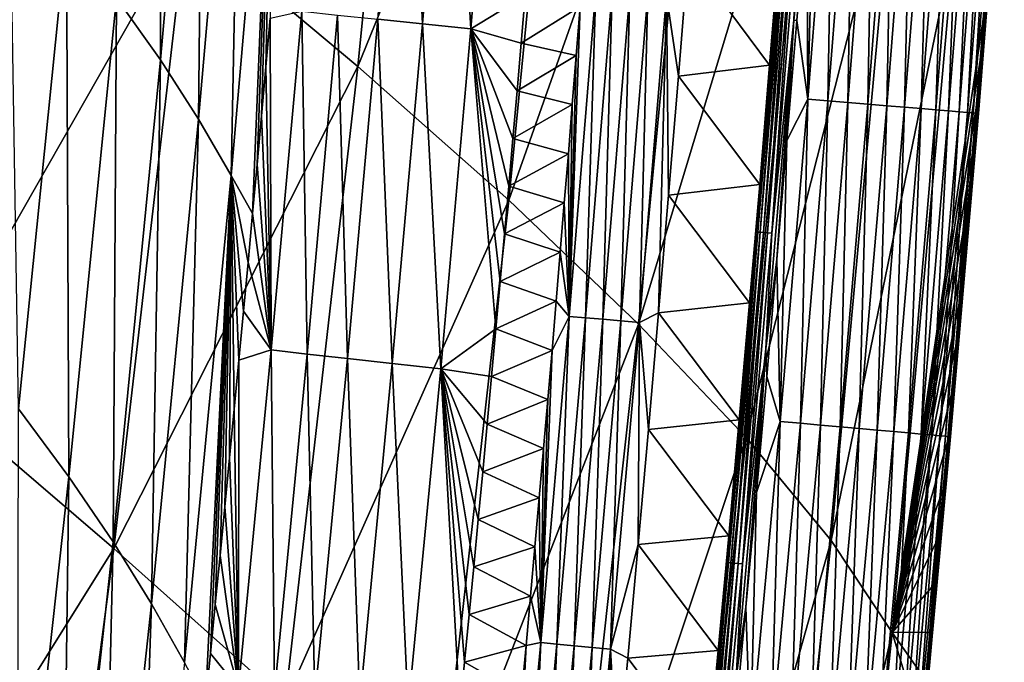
# Model space of a CAD drawing. Header units: millimetres. Extents: x -300 to 300, y -500 to 500.
# Tile 344 of 656: x 271 to 294, y -213 to -198. Entities that reach past the tile are written whole.
import ezdxf

# ---------------------------------------------------------------- set-up
doc = ezdxf.new("R2010")
doc.units = ezdxf.units.MM
doc.header["$LTSCALE"] = 81.481481
for name, color, linetype in [('19', 7, 'CONTINUOUS'), ('21', 7, 'CONTINUOUS'), ('23', 7, 'CONTINUOUS'), ('26', 7, 'CONTINUOUS'), ('27', 7, 'CONTINUOUS'), ('29', 7, 'CONTINUOUS'), ('30', 7, 'CONTINUOUS'), ('32', 7, 'CONTINUOUS')]:
    doc.layers.add(name, color=color, linetype=linetype)

msp = doc.modelspace()

# ---------------------------------------------------------------- linework, layer by layer
at = {"layer": '19', "color": 7, "linetype": 'CONTINUOUS'}
for points in [[(278.708, -198.857, 31.175), (280.247, -183.397, 31.075), (274.665, -195.469, 34.831), (278.708, -198.857, 31.175)], [(278.708, -198.857, 31.175), (283.803, -186.339, 27.226), (280.247, -183.397, 31.075), (278.708, -198.857, 31.175)], [(282.268, -202.012, 27.316), (283.803, -186.339, 27.226), (278.708, -198.857, 31.175), (282.268, -202.012, 27.316)], [(282.268, -202.012, 27.316), (286.852, -189.064, 23.171), (283.803, -186.339, 27.226), (282.268, -202.012, 27.316)], [(285.326, -204.93, 23.249), (286.852, -189.064, 23.171), (282.268, -202.012, 27.316), (285.326, -204.93, 23.249)], [(285.326, -204.93, 23.249), (289.375, -191.567, 18.904), (286.852, -189.064, 23.171), (285.326, -204.93, 23.249)], [(287.864, -207.604, 18.968), (289.375, -191.567, 18.904), (285.326, -204.93, 23.249), (287.864, -207.604, 18.968)], [(287.864, -207.604, 18.968), (291.354, -193.842, 14.42), (289.375, -191.567, 18.904), (287.864, -207.604, 18.968)], [(268.458, -206.356, 38.413), (274.665, -195.469, 34.831), (270.156, -191.856, 38.29), (268.458, -206.356, 38.413)], [(289.863, -210.028, 14.469), (291.354, -193.842, 14.42), (287.864, -207.604, 18.968), (289.863, -210.028, 14.469)], [(289.863, -210.028, 14.469), (292.77, -195.885, 9.714), (291.354, -193.842, 14.42), (289.863, -210.028, 14.469)], [(272.959, -210.211, 34.947), (274.665, -195.469, 34.831), (268.458, -206.356, 38.413), (272.959, -210.211, 34.947)], [(272.959, -210.211, 34.947), (278.708, -198.857, 31.175), (274.665, -195.469, 34.831), (272.959, -210.211, 34.947)], [(291.305, -212.197, 9.745), (292.77, -195.885, 9.714), (289.863, -210.028, 14.469), (291.305, -212.197, 9.745)], [(292.77, -195.885, 9.714), (291.305, -212.197, 9.745), (293.473, -197.585, 5.787), (292.77, -195.885, 9.714)], [(293.473, -197.585, 5.787), (291.305, -212.197, 9.745), (293.381, -198.709, 5.791), (293.473, -197.585, 5.787)], [(277, -213.819, 31.282), (278.708, -198.857, 31.175), (272.959, -210.211, 34.947), (277, -213.819, 31.282)], [(277, -213.819, 31.282), (282.268, -202.012, 27.316), (278.708, -198.857, 31.175), (277, -213.819, 31.282)], [(293.381, -198.709, 5.791), (291.305, -212.197, 9.745), (293.287, -199.832, 5.795), (293.381, -198.709, 5.791)], [(293.287, -199.832, 5.795), (291.305, -212.197, 9.745), (293.193, -200.956, 5.799), (293.287, -199.832, 5.795)], [(293.193, -200.956, 5.799), (291.305, -212.197, 9.745), (293.097, -202.079, 5.804), (293.193, -200.956, 5.799)], [(280.564, -217.175, 27.413), (282.268, -202.012, 27.316), (277, -213.819, 31.282), (280.564, -217.175, 27.413)], [(280.564, -217.175, 27.413), (285.326, -204.93, 23.249), (282.268, -202.012, 27.316), (280.564, -217.175, 27.413)], [(293.097, -202.079, 5.804), (291.305, -212.197, 9.745), (293.001, -203.203, 5.808), (293.097, -202.079, 5.804)], [(293.001, -203.203, 5.808), (291.305, -212.197, 9.745), (292.904, -204.326, 5.812), (293.001, -203.203, 5.808)], [(292.904, -204.326, 5.812), (291.305, -212.197, 9.745), (292.805, -205.449, 5.817), (292.904, -204.326, 5.812)], [(283.63, -220.273, 23.333), (285.326, -204.93, 23.249), (280.564, -217.175, 27.413), (283.63, -220.273, 23.333)], [(283.63, -220.273, 23.333), (287.864, -207.604, 18.968), (285.326, -204.93, 23.249), (283.63, -220.273, 23.333)], [(292.805, -205.449, 5.817), (291.305, -212.197, 9.745), (292.706, -206.572, 5.821), (292.805, -205.449, 5.817)], [(266.59, -220.392, 38.545), (272.959, -210.211, 34.947), (268.458, -206.356, 38.413), (266.59, -220.392, 38.545)], [(292.706, -206.572, 5.821), (291.305, -212.197, 9.745), (292.605, -207.695, 5.826), (292.706, -206.572, 5.821)], [(286.183, -223.105, 19.038), (287.864, -207.604, 18.968), (283.63, -220.273, 23.333), (286.183, -223.105, 19.038)], [(286.183, -223.105, 19.038), (289.863, -210.028, 14.469), (287.864, -207.604, 18.968), (286.183, -223.105, 19.038)], [(292.605, -207.695, 5.826), (291.305, -212.197, 9.745), (292.504, -208.817, 5.83), (292.605, -207.695, 5.826)], [(292.504, -208.817, 5.83), (291.305, -212.197, 9.745), (292.401, -209.94, 5.835), (292.504, -208.817, 5.83)], [(288.202, -225.666, 14.521), (289.863, -210.028, 14.469), (286.183, -223.105, 19.038), (288.202, -225.666, 14.521)], [(288.202, -225.666, 14.521), (291.305, -212.197, 9.745), (289.863, -210.028, 14.469), (288.202, -225.666, 14.521)], [(292.401, -209.94, 5.835), (291.305, -212.197, 9.745), (292.298, -211.062, 5.839), (292.401, -209.94, 5.835)], [(271.082, -224.475, 35.071), (272.959, -210.211, 34.947), (266.59, -220.392, 38.545), (271.082, -224.475, 35.071)], [(271.082, -224.475, 35.071), (277, -213.819, 31.282), (272.959, -210.211, 34.947), (271.082, -224.475, 35.071)], [(292.298, -211.062, 5.839), (291.305, -212.197, 9.745), (292.193, -212.184, 5.844), (292.298, -211.062, 5.839)], [(289.672, -227.949, 9.778), (291.305, -212.197, 9.745), (288.202, -225.666, 14.521), (289.672, -227.949, 9.778)], [(291.305, -212.197, 9.745), (289.672, -227.949, 9.778), (291.98, -214.428, 5.853), (291.305, -212.197, 9.745)], [(292.193, -212.184, 5.844), (291.305, -212.197, 9.745), (292.087, -213.306, 5.848), (292.193, -212.184, 5.844)], [(292.087, -213.306, 5.848), (291.305, -212.197, 9.745), (291.98, -214.428, 5.853), (292.087, -213.306, 5.848)]]:
    msp.add_3dface(points, dxfattribs=at)
at = {"layer": '21', "color": 7, "linetype": 'CONTINUOUS'}
for points in [[(273.02, -197.24, 15.545), (274.056, -185.664, 15.55), (274.057, -198.703, 13.992), (273.02, -197.24, 15.545)], [(274.057, -198.703, 13.992), (274.056, -185.664, 15.55), (275.088, -187.057, 14.01), (274.057, -198.703, 13.992)], [(274.057, -198.703, 13.992), (275.088, -187.057, 14.01), (274.957, -200.099, 12.441), (274.057, -198.703, 13.992)], [(274.957, -200.099, 12.441), (275.088, -187.057, 14.01), (275.983, -188.388, 12.473), (274.957, -200.099, 12.441)], [(274.957, -200.099, 12.441), (275.983, -188.388, 12.473), (275.727, -201.428, 10.891), (274.957, -200.099, 12.441)], [(275.727, -201.428, 10.891), (275.983, -188.388, 12.473), (276.748, -189.656, 10.938), (275.727, -201.428, 10.891)], [(275.727, -201.428, 10.891), (276.748, -189.656, 10.938), (276.229, -202.324, 9.728), (275.727, -201.428, 10.891)], [(276.229, -202.324, 9.728), (276.748, -189.656, 10.938), (276.333, -201.173, 9.732), (276.229, -202.324, 9.728)], [(276.333, -201.173, 9.732), (276.748, -189.656, 10.938), (276.437, -200.022, 9.737), (276.333, -201.173, 9.732)], [(276.437, -200.022, 9.737), (276.748, -189.656, 10.938), (276.54, -198.872, 9.741), (276.437, -200.022, 9.737)], [(276.54, -198.872, 9.741), (276.748, -189.656, 10.938), (276.641, -197.721, 9.745), (276.54, -198.872, 9.741)], [(270.712, -206.928, 17.112), (270.507, -194.112, 18.665), (271.839, -195.71, 17.103), (270.712, -206.928, 17.112)], [(270.712, -206.928, 17.112), (271.839, -195.71, 17.103), (271.898, -208.529, 15.541), (270.712, -206.928, 17.112)], [(271.898, -208.529, 15.541), (271.839, -195.71, 17.103), (273.02, -197.24, 15.545), (271.898, -208.529, 15.541)], [(271.898, -208.529, 15.541), (273.02, -197.24, 15.545), (272.94, -210.058, 13.973), (271.898, -208.529, 15.541)], [(272.94, -210.058, 13.973), (273.02, -197.24, 15.545), (274.057, -198.703, 13.992), (272.94, -210.058, 13.973)], [(272.94, -210.058, 13.973), (274.057, -198.703, 13.992), (273.844, -211.515, 12.408), (272.94, -210.058, 13.973)], [(273.844, -211.515, 12.408), (274.057, -198.703, 13.992), (274.957, -200.099, 12.441), (273.844, -211.515, 12.408)], [(273.844, -211.515, 12.408), (274.957, -200.099, 12.441), (274.62, -212.902, 10.842), (273.844, -211.515, 12.408)], [(274.62, -212.902, 10.842), (274.957, -200.099, 12.441), (275.727, -201.428, 10.891), (274.62, -212.902, 10.842)], [(274.62, -212.902, 10.842), (275.727, -201.428, 10.891), (275.118, -213.837, 9.682), (274.62, -212.902, 10.842)], [(275.118, -213.837, 9.682), (275.727, -201.428, 10.891), (275.234, -212.686, 9.687), (275.118, -213.837, 9.682)], [(275.234, -212.686, 9.687), (275.727, -201.428, 10.891), (275.35, -211.534, 9.692), (275.234, -212.686, 9.687)], [(275.35, -211.534, 9.692), (275.727, -201.428, 10.891), (275.464, -210.383, 9.696), (275.35, -211.534, 9.692)], [(275.464, -210.383, 9.696), (275.727, -201.428, 10.891), (275.576, -209.231, 9.701), (275.464, -210.383, 9.696)], [(275.576, -209.231, 9.701), (275.727, -201.428, 10.891), (275.688, -208.08, 9.706), (275.576, -209.231, 9.701)], [(275.688, -208.08, 9.706), (275.727, -201.428, 10.891), (275.798, -206.929, 9.71), (275.688, -208.08, 9.706)], [(275.798, -206.929, 9.71), (275.727, -201.428, 10.891), (275.908, -205.777, 9.715), (275.798, -206.929, 9.71)], [(275.908, -205.777, 9.715), (275.727, -201.428, 10.891), (276.016, -204.626, 9.719), (275.908, -205.777, 9.715)], [(276.016, -204.626, 9.719), (275.727, -201.428, 10.891), (276.123, -203.475, 9.724), (276.016, -204.626, 9.719)], [(276.123, -203.475, 9.724), (275.727, -201.428, 10.891), (276.229, -202.324, 9.728), (276.123, -203.475, 9.724)], [(270.688, -219.535, 15.536), (270.712, -206.928, 17.112), (271.898, -208.529, 15.541), (270.688, -219.535, 15.536)], [(270.688, -219.535, 15.536), (271.898, -208.529, 15.541), (271.734, -221.126, 13.954), (270.688, -219.535, 15.536)], [(271.734, -221.126, 13.954), (271.898, -208.529, 15.541), (272.94, -210.058, 13.973), (271.734, -221.126, 13.954)], [(271.734, -221.126, 13.954), (272.94, -210.058, 13.973), (272.644, -222.64, 12.373), (271.734, -221.126, 13.954)], [(272.644, -222.64, 12.373), (272.94, -210.058, 13.973), (273.844, -211.515, 12.408), (272.644, -222.64, 12.373)], [(272.644, -222.64, 12.373), (273.844, -211.515, 12.408), (273.425, -224.079, 10.792), (272.644, -222.64, 12.373)], [(273.425, -224.079, 10.792), (273.844, -211.515, 12.408), (274.62, -212.902, 10.842), (273.425, -224.079, 10.792)]]:
    msp.add_3dface(points, dxfattribs=at)
at = {"layer": '23', "color": 7, "linetype": 'CONTINUOUS'}
for points in [[(282.56, -198.314, 2.334), (282.656, -197.192, 2.332), (283.949, -197.444, 1.326), (282.56, -198.314, 2.334)], [(283.857, -198.601, 1.324), (282.56, -198.314, 2.334), (283.949, -197.444, 1.326), (283.857, -198.601, 1.324)], [(282.464, -199.436, 2.337), (282.56, -198.314, 2.334), (283.857, -198.601, 1.324), (282.464, -199.436, 2.337)], [(283.765, -199.759, 1.323), (282.464, -199.436, 2.337), (283.857, -198.601, 1.324), (283.765, -199.759, 1.323)], [(282.366, -200.558, 2.34), (282.464, -199.436, 2.337), (283.765, -199.759, 1.323), (282.366, -200.558, 2.34)], [(283.671, -200.916, 1.321), (282.366, -200.558, 2.34), (283.765, -199.759, 1.323), (283.671, -200.916, 1.321)], [(282.267, -201.68, 2.343), (282.366, -200.558, 2.34), (283.671, -200.916, 1.321), (282.267, -201.68, 2.343)], [(283.576, -202.074, 1.32), (282.267, -201.68, 2.343), (283.671, -200.916, 1.321), (283.576, -202.074, 1.32)], [(282.167, -202.801, 2.346), (282.267, -201.68, 2.343), (283.576, -202.074, 1.32), (282.167, -202.801, 2.346)], [(283.481, -203.232, 1.318), (282.167, -202.801, 2.346), (283.576, -202.074, 1.32), (283.481, -203.232, 1.318)], [(282.067, -203.923, 2.349), (282.167, -202.801, 2.346), (283.481, -203.232, 1.318), (282.067, -203.923, 2.349)], [(283.384, -204.389, 1.317), (282.067, -203.923, 2.349), (283.481, -203.232, 1.318), (283.384, -204.389, 1.317)], [(281.965, -205.044, 2.352), (282.067, -203.923, 2.349), (283.384, -204.389, 1.317), (281.965, -205.044, 2.352)], [(283.286, -205.547, 1.315), (281.965, -205.044, 2.352), (283.384, -204.389, 1.317), (283.286, -205.547, 1.315)], [(281.862, -206.165, 2.355), (281.965, -205.044, 2.352), (283.286, -205.547, 1.315), (281.862, -206.165, 2.355)], [(283.187, -206.705, 1.314), (281.862, -206.165, 2.355), (283.286, -205.547, 1.315), (283.187, -206.705, 1.314)], [(281.758, -207.286, 2.358), (281.862, -206.165, 2.355), (283.187, -206.705, 1.314), (281.758, -207.286, 2.358)], [(283.087, -207.863, 1.312), (281.758, -207.286, 2.358), (283.187, -206.705, 1.314), (283.087, -207.863, 1.312)], [(281.653, -208.407, 2.361), (281.758, -207.286, 2.358), (283.087, -207.863, 1.312), (281.653, -208.407, 2.361)], [(282.986, -209.021, 1.311), (281.653, -208.407, 2.361), (283.087, -207.863, 1.312), (282.986, -209.021, 1.311)], [(281.547, -209.528, 2.364), (281.653, -208.407, 2.361), (282.986, -209.021, 1.311), (281.547, -209.528, 2.364)], [(282.883, -210.179, 1.309), (281.547, -209.528, 2.364), (282.986, -209.021, 1.311), (282.883, -210.179, 1.309)], [(281.44, -210.648, 2.367), (281.547, -209.528, 2.364), (282.883, -210.179, 1.309), (281.44, -210.648, 2.367)], [(282.78, -211.338, 1.308), (281.44, -210.648, 2.367), (282.883, -210.179, 1.309), (282.78, -211.338, 1.308)], [(281.331, -211.769, 2.37), (281.44, -210.648, 2.367), (282.78, -211.338, 1.308), (281.331, -211.769, 2.37)], [(282.675, -212.496, 1.307), (281.331, -211.769, 2.37), (282.78, -211.338, 1.308), (282.675, -212.496, 1.307)], [(281.222, -212.889, 2.374), (281.331, -211.769, 2.37), (282.675, -212.496, 1.307), (281.222, -212.889, 2.374)], [(282.569, -213.654, 1.305), (281.222, -212.889, 2.374), (282.675, -212.496, 1.307), (282.569, -213.654, 1.305)], [(281.112, -214.009, 2.377), (281.222, -212.889, 2.374), (282.569, -213.654, 1.305), (281.112, -214.009, 2.377)]]:
    msp.add_3dface(points, dxfattribs=at)
at = {"layer": '26', "color": 7, "linetype": 'CONTINUOUS'}
for points in [[(279.843, -189.747, 5.68), (280.232, -197.857, 4.463), (279.179, -197.749, 5.677), (279.843, -189.747, 5.68)], [(280.894, -189.848, 4.458), (280.232, -197.857, 4.463), (279.843, -189.747, 5.68), (280.894, -189.848, 4.458)], [(280.894, -189.848, 4.458), (281.374, -197.973, 3.342), (280.232, -197.857, 4.463), (280.894, -189.848, 4.458)], [(282.035, -189.956, 3.329), (281.374, -197.973, 3.342), (280.894, -189.848, 4.458), (282.035, -189.956, 3.329)], [(282.035, -189.956, 3.329), (282.656, -197.192, 2.332), (281.374, -197.973, 3.342), (282.035, -189.956, 3.329)], [(282.656, -197.192, 2.332), (282.56, -198.314, 2.334), (281.374, -197.973, 3.342), (282.656, -197.192, 2.332)], [(276.54, -198.872, 9.741), (276.641, -197.721, 9.745), (276.666, -205.538, 8.313), (276.54, -198.872, 9.741)], [(276.641, -197.721, 9.745), (277.386, -197.559, 8.335), (276.666, -205.538, 8.313), (276.641, -197.721, 9.745)], [(277.386, -197.559, 8.335), (277.512, -205.635, 6.959), (276.666, -205.538, 8.313), (277.386, -197.559, 8.335)], [(278.228, -197.649, 6.972), (277.512, -205.635, 6.959), (277.386, -197.559, 8.335), (278.228, -197.649, 6.972)], [(278.228, -197.649, 6.972), (278.466, -205.742, 5.673), (277.512, -205.635, 6.959), (278.228, -197.649, 6.972)], [(279.179, -197.749, 5.677), (278.466, -205.742, 5.673), (278.228, -197.649, 6.972), (279.179, -197.749, 5.677)], [(279.179, -197.749, 5.677), (279.519, -205.858, 4.468), (278.466, -205.742, 5.673), (279.179, -197.749, 5.677)], [(280.232, -197.857, 4.463), (279.519, -205.858, 4.468), (279.179, -197.749, 5.677), (280.232, -197.857, 4.463)], [(280.232, -197.857, 4.463), (280.662, -205.982, 3.355), (279.519, -205.858, 4.468), (280.232, -197.857, 4.463)], [(281.374, -197.973, 3.342), (280.662, -205.982, 3.355), (280.232, -197.857, 4.463), (281.374, -197.973, 3.342)], [(281.374, -197.973, 3.342), (281.965, -205.044, 2.352), (280.662, -205.982, 3.355), (281.374, -197.973, 3.342)], [(282.56, -198.314, 2.334), (282.464, -199.436, 2.337), (281.374, -197.973, 3.342), (282.56, -198.314, 2.334)], [(282.464, -199.436, 2.337), (282.366, -200.558, 2.34), (281.374, -197.973, 3.342), (282.464, -199.436, 2.337)], [(282.366, -200.558, 2.34), (282.267, -201.68, 2.343), (281.374, -197.973, 3.342), (282.366, -200.558, 2.34)], [(282.267, -201.68, 2.343), (282.167, -202.801, 2.346), (281.374, -197.973, 3.342), (282.267, -201.68, 2.343)], [(282.167, -202.801, 2.346), (282.067, -203.923, 2.349), (281.374, -197.973, 3.342), (282.167, -202.801, 2.346)], [(282.067, -203.923, 2.349), (281.965, -205.044, 2.352), (281.374, -197.973, 3.342), (282.067, -203.923, 2.349)], [(276.437, -200.022, 9.737), (276.54, -198.872, 9.741), (276.666, -205.538, 8.313), (276.437, -200.022, 9.737)], [(276.333, -201.173, 9.732), (276.437, -200.022, 9.737), (276.666, -205.538, 8.313), (276.333, -201.173, 9.732)], [(276.229, -202.324, 9.728), (276.333, -201.173, 9.732), (276.666, -205.538, 8.313), (276.229, -202.324, 9.728)], [(276.123, -203.475, 9.724), (276.229, -202.324, 9.728), (276.666, -205.538, 8.313), (276.123, -203.475, 9.724)], [(276.016, -204.626, 9.719), (276.123, -203.475, 9.724), (276.666, -205.538, 8.313), (276.016, -204.626, 9.719)], [(275.908, -205.777, 9.715), (276.016, -204.626, 9.719), (276.666, -205.538, 8.313), (275.908, -205.777, 9.715)], [(281.965, -205.044, 2.352), (281.862, -206.165, 2.355), (280.662, -205.982, 3.355), (281.965, -205.044, 2.352)], [(275.908, -205.777, 9.715), (276.666, -205.538, 8.313), (275.893, -213.507, 8.291), (275.908, -205.777, 9.715)], [(276.666, -205.538, 8.313), (276.742, -213.61, 6.945), (275.893, -213.507, 8.291), (276.666, -205.538, 8.313)], [(277.512, -205.635, 6.959), (276.742, -213.61, 6.945), (276.666, -205.538, 8.313), (277.512, -205.635, 6.959)], [(275.798, -206.929, 9.71), (275.908, -205.777, 9.715), (275.893, -213.507, 8.291), (275.798, -206.929, 9.71)], [(277.512, -205.635, 6.959), (277.699, -213.725, 5.669), (276.742, -213.61, 6.945), (277.512, -205.635, 6.959)], [(278.466, -205.742, 5.673), (277.699, -213.725, 5.669), (277.512, -205.635, 6.959), (278.466, -205.742, 5.673)], [(278.466, -205.742, 5.673), (278.753, -213.849, 4.473), (277.699, -213.725, 5.669), (278.466, -205.742, 5.673)], [(279.519, -205.858, 4.468), (278.753, -213.849, 4.473), (278.466, -205.742, 5.673), (279.519, -205.858, 4.468)], [(279.519, -205.858, 4.468), (279.896, -213.982, 3.369), (278.753, -213.849, 4.473), (279.519, -205.858, 4.468)], [(280.662, -205.982, 3.355), (279.896, -213.982, 3.369), (279.519, -205.858, 4.468), (280.662, -205.982, 3.355)], [(280.662, -205.982, 3.355), (281.112, -214.009, 2.377), (279.896, -213.982, 3.369), (280.662, -205.982, 3.355)], [(281.862, -206.165, 2.355), (281.758, -207.286, 2.358), (280.662, -205.982, 3.355), (281.862, -206.165, 2.355)], [(281.758, -207.286, 2.358), (281.653, -208.407, 2.361), (280.662, -205.982, 3.355), (281.758, -207.286, 2.358)], [(281.653, -208.407, 2.361), (281.547, -209.528, 2.364), (280.662, -205.982, 3.355), (281.653, -208.407, 2.361)], [(281.547, -209.528, 2.364), (281.44, -210.648, 2.367), (280.662, -205.982, 3.355), (281.547, -209.528, 2.364)], [(281.44, -210.648, 2.367), (281.331, -211.769, 2.37), (280.662, -205.982, 3.355), (281.44, -210.648, 2.367)], [(281.331, -211.769, 2.37), (281.222, -212.889, 2.374), (280.662, -205.982, 3.355), (281.331, -211.769, 2.37)], [(281.222, -212.889, 2.374), (281.112, -214.009, 2.377), (280.662, -205.982, 3.355), (281.222, -212.889, 2.374)], [(275.688, -208.08, 9.706), (275.798, -206.929, 9.71), (275.893, -213.507, 8.291), (275.688, -208.08, 9.706)], [(275.576, -209.231, 9.701), (275.688, -208.08, 9.706), (275.893, -213.507, 8.291), (275.576, -209.231, 9.701)], [(275.464, -210.383, 9.696), (275.576, -209.231, 9.701), (275.893, -213.507, 8.291), (275.464, -210.383, 9.696)], [(275.35, -211.534, 9.692), (275.464, -210.383, 9.696), (275.893, -213.507, 8.291), (275.35, -211.534, 9.692)], [(275.234, -212.686, 9.687), (275.35, -211.534, 9.692), (275.893, -213.507, 8.291), (275.234, -212.686, 9.687)], [(275.118, -213.837, 9.682), (275.234, -212.686, 9.687), (275.893, -213.507, 8.291), (275.118, -213.837, 9.682)]]:
    msp.add_3dface(points, dxfattribs=at)
at = {"layer": '27', "color": 7, "linetype": 'CONTINUOUS'}
for points in [[(289.29, -194.914, 0.031), (289.516, -192.015, 0.031), (289.317, -199.631, 0.094), (289.29, -194.914, 0.031)], [(289.317, -199.631, 0.094), (289.516, -192.015, 0.031), (289.923, -192.037, 0.093), (289.317, -199.631, 0.094)], [(289.317, -199.631, 0.094), (289.923, -192.037, 0.093), (289.79, -199.67, 0.212), (289.317, -199.631, 0.094)], [(289.79, -199.67, 0.212), (289.923, -192.037, 0.093), (290.395, -192.073, 0.21), (289.79, -199.67, 0.212)], [(289.79, -199.67, 0.212), (290.395, -192.073, 0.21), (290.263, -199.709, 0.381), (289.79, -199.67, 0.212)], [(290.263, -199.709, 0.381), (290.395, -192.073, 0.21), (290.867, -192.11, 0.379), (290.263, -199.709, 0.381)], [(290.263, -199.709, 0.381), (290.867, -192.11, 0.379), (290.728, -199.748, 0.603), (290.263, -199.709, 0.381)], [(290.728, -199.748, 0.603), (290.867, -192.11, 0.379), (291.331, -192.146, 0.599), (290.728, -199.748, 0.603)], [(290.728, -199.748, 0.603), (291.331, -192.146, 0.599), (291.176, -199.786, 0.878), (290.728, -199.748, 0.603)], [(291.176, -199.786, 0.878), (291.331, -192.146, 0.599), (291.778, -192.181, 0.873), (291.176, -199.786, 0.878)], [(291.176, -199.786, 0.878), (291.778, -192.181, 0.873), (291.598, -199.821, 1.203), (291.176, -199.786, 0.878)], [(291.598, -199.821, 1.203), (291.778, -192.181, 0.873), (292.199, -192.213, 1.196), (291.598, -199.821, 1.203)], [(291.598, -199.821, 1.203), (292.199, -192.213, 1.196), (291.986, -199.853, 1.576), (291.598, -199.821, 1.203)], [(291.986, -199.853, 1.576), (292.199, -192.213, 1.196), (292.587, -192.243, 1.566), (291.986, -199.853, 1.576)], [(291.986, -199.853, 1.576), (292.587, -192.243, 1.566), (292.334, -199.882, 1.989), (291.986, -199.853, 1.576)], [(292.334, -199.882, 1.989), (292.587, -192.243, 1.566), (292.934, -192.27, 1.976), (292.334, -199.882, 1.989)], [(292.334, -199.882, 1.989), (292.934, -192.27, 1.976), (292.633, -199.907, 2.435), (292.334, -199.882, 1.989)], [(292.633, -199.907, 2.435), (292.934, -192.27, 1.976), (293.234, -192.294, 2.42), (292.633, -199.907, 2.435)], [(292.633, -199.907, 2.435), (293.234, -192.294, 2.42), (292.881, -199.927, 2.908), (292.633, -199.907, 2.435)], [(292.881, -199.927, 2.908), (293.234, -192.294, 2.42), (293.483, -192.313, 2.89), (292.881, -199.927, 2.908)], [(292.881, -199.927, 2.908), (293.483, -192.313, 2.89), (293.076, -199.943, 3.396), (292.881, -199.927, 2.908)], [(293.076, -199.943, 3.396), (293.483, -192.313, 2.89), (293.679, -192.328, 3.376), (293.076, -199.943, 3.396)], [(293.076, -199.943, 3.396), (293.679, -192.328, 3.376), (293.215, -199.955, 3.892), (293.076, -199.943, 3.396)], [(293.215, -199.955, 3.892), (293.679, -192.328, 3.376), (293.82, -192.339, 3.87), (293.215, -199.955, 3.892)], [(293.215, -199.955, 3.892), (293.82, -192.339, 3.87), (293.302, -199.962, 4.388), (293.215, -199.955, 3.892)], [(293.381, -198.709, 5.791), (293.287, -199.832, 5.795), (293.94, -192.348, 5.319), (293.381, -198.709, 5.791)], [(293.94, -192.348, 5.319), (293.287, -199.832, 5.795), (293.328, -199.964, 5.347), (293.94, -192.348, 5.319)], [(293.302, -199.962, 4.388), (293.82, -192.339, 3.87), (293.909, -192.346, 4.363), (293.302, -199.962, 4.388)], [(293.302, -199.962, 4.388), (293.909, -192.346, 4.363), (293.338, -199.965, 4.875), (293.302, -199.962, 4.388)], [(293.94, -192.348, 5.319), (293.328, -199.964, 5.347), (293.947, -192.348, 4.849), (293.94, -192.348, 5.319)], [(293.328, -199.964, 5.347), (293.338, -199.965, 4.875), (293.947, -192.348, 4.849), (293.328, -199.964, 5.347)], [(293.338, -199.965, 4.875), (293.909, -192.346, 4.363), (293.947, -192.348, 4.849), (293.338, -199.965, 4.875)], [(293.473, -197.585, 5.787), (293.381, -198.709, 5.791), (293.94, -192.348, 5.319), (293.473, -197.585, 5.787)], [(289.059, -197.777, 0.031), (289.29, -194.914, 0.031), (289.317, -199.631, 0.094), (289.059, -197.777, 0.031)], [(288.825, -200.604, 0.031), (289.059, -197.777, 0.031), (289.317, -199.631, 0.094), (288.825, -200.604, 0.031)], [(288.666, -207.221, 0.094), (288.825, -200.604, 0.031), (289.317, -199.631, 0.094), (288.666, -207.221, 0.094)], [(288.666, -207.221, 0.094), (289.317, -199.631, 0.094), (289.141, -207.263, 0.213), (288.666, -207.221, 0.094)], [(289.141, -207.263, 0.213), (289.317, -199.631, 0.094), (289.79, -199.67, 0.212), (289.141, -207.263, 0.213)], [(289.141, -207.263, 0.213), (289.79, -199.67, 0.212), (289.615, -207.306, 0.383), (289.141, -207.263, 0.213)], [(289.615, -207.306, 0.383), (289.79, -199.67, 0.212), (290.263, -199.709, 0.381), (289.615, -207.306, 0.383)], [(289.615, -207.306, 0.383), (290.263, -199.709, 0.381), (290.081, -207.347, 0.607), (289.615, -207.306, 0.383)], [(290.081, -207.347, 0.607), (290.263, -199.709, 0.381), (290.728, -199.748, 0.603), (290.081, -207.347, 0.607)], [(290.081, -207.347, 0.607), (290.728, -199.748, 0.603), (290.53, -207.387, 0.883), (290.081, -207.347, 0.607)], [(290.53, -207.387, 0.883), (290.728, -199.748, 0.603), (291.176, -199.786, 0.878), (290.53, -207.387, 0.883)], [(290.53, -207.387, 0.883), (291.176, -199.786, 0.878), (290.953, -207.425, 1.211), (290.53, -207.387, 0.883)], [(290.953, -207.425, 1.211), (291.176, -199.786, 0.878), (291.598, -199.821, 1.203), (290.953, -207.425, 1.211)], [(290.953, -207.425, 1.211), (291.598, -199.821, 1.203), (291.341, -207.46, 1.586), (290.953, -207.425, 1.211)], [(291.341, -207.46, 1.586), (291.598, -199.821, 1.203), (291.986, -199.853, 1.576), (291.341, -207.46, 1.586)], [(291.341, -207.46, 1.586), (291.986, -199.853, 1.576), (291.688, -207.491, 2.002), (291.341, -207.46, 1.586)], [(291.688, -207.491, 2.002), (291.986, -199.853, 1.576), (292.334, -199.882, 1.989), (291.688, -207.491, 2.002)], [(291.688, -207.491, 2.002), (292.334, -199.882, 1.989), (291.987, -207.518, 2.451), (291.688, -207.491, 2.002)], [(291.987, -207.518, 2.451), (292.334, -199.882, 1.989), (292.633, -199.907, 2.435), (291.987, -207.518, 2.451)], [(291.987, -207.518, 2.451), (292.633, -199.907, 2.435), (292.235, -207.539, 2.926), (291.987, -207.518, 2.451)], [(292.235, -207.539, 2.926), (292.633, -199.907, 2.435), (292.881, -199.927, 2.908), (292.235, -207.539, 2.926)], [(292.235, -207.539, 2.926), (292.881, -199.927, 2.908), (292.427, -207.557, 3.417), (292.235, -207.539, 2.926)], [(292.427, -207.557, 3.417), (292.881, -199.927, 2.908), (293.076, -199.943, 3.396), (292.427, -207.557, 3.417)], [(292.427, -207.557, 3.417), (293.076, -199.943, 3.396), (292.565, -207.569, 3.916), (292.427, -207.557, 3.417)], [(292.565, -207.569, 3.916), (293.076, -199.943, 3.396), (293.215, -199.955, 3.892), (292.565, -207.569, 3.916)], [(292.565, -207.569, 3.916), (293.215, -199.955, 3.892), (292.649, -207.576, 4.414), (292.565, -207.569, 3.916)], [(292.649, -207.576, 4.414), (293.215, -199.955, 3.892), (293.302, -199.962, 4.388), (292.649, -207.576, 4.414)], [(292.649, -207.576, 4.414), (293.302, -199.962, 4.388), (292.683, -207.579, 4.902), (292.649, -207.576, 4.414)], [(293.328, -199.964, 5.347), (292.706, -206.572, 5.821), (292.67, -207.578, 5.375), (293.328, -199.964, 5.347)], [(293.328, -199.964, 5.347), (292.67, -207.578, 5.375), (293.338, -199.965, 4.875), (293.328, -199.964, 5.347)], [(292.67, -207.578, 5.375), (292.683, -207.579, 4.902), (293.338, -199.965, 4.875), (292.67, -207.578, 5.375)], [(292.683, -207.579, 4.902), (293.302, -199.962, 4.388), (293.338, -199.965, 4.875), (292.683, -207.579, 4.902)], [(292.805, -205.449, 5.817), (292.706, -206.572, 5.821), (293.328, -199.964, 5.347), (292.805, -205.449, 5.817)], [(292.904, -204.326, 5.812), (292.805, -205.449, 5.817), (293.328, -199.964, 5.347), (292.904, -204.326, 5.812)], [(293.001, -203.203, 5.808), (292.904, -204.326, 5.812), (293.328, -199.964, 5.347), (293.001, -203.203, 5.808)], [(293.097, -202.079, 5.804), (293.001, -203.203, 5.808), (293.328, -199.964, 5.347), (293.097, -202.079, 5.804)], [(293.193, -200.956, 5.799), (293.097, -202.079, 5.804), (293.328, -199.964, 5.347), (293.193, -200.956, 5.799)], [(293.287, -199.832, 5.795), (293.193, -200.956, 5.799), (293.328, -199.964, 5.347), (293.287, -199.832, 5.795)], [(288.588, -203.399, 0.031), (288.825, -200.604, 0.031), (288.666, -207.221, 0.094), (288.588, -203.399, 0.031)], [(288.347, -206.162, 0.031), (288.588, -203.399, 0.031), (288.666, -207.221, 0.094), (288.347, -206.162, 0.031)], [(288.103, -208.894, 0.031), (288.347, -206.162, 0.031), (288.666, -207.221, 0.094), (288.103, -208.894, 0.031)], [(292.706, -206.572, 5.821), (292.605, -207.695, 5.826), (292.67, -207.578, 5.375), (292.706, -206.572, 5.821)], [(287.968, -214.808, 0.095), (288.103, -208.894, 0.031), (288.666, -207.221, 0.094), (287.968, -214.808, 0.095)], [(287.968, -214.808, 0.095), (288.666, -207.221, 0.094), (288.444, -214.853, 0.214), (287.968, -214.808, 0.095)], [(288.444, -214.853, 0.214), (288.666, -207.221, 0.094), (289.141, -207.263, 0.213), (288.444, -214.853, 0.214)], [(288.444, -214.853, 0.214), (289.141, -207.263, 0.213), (288.919, -214.899, 0.386), (288.444, -214.853, 0.214)], [(288.919, -214.899, 0.386), (289.141, -207.263, 0.213), (289.615, -207.306, 0.383), (288.919, -214.899, 0.386)], [(288.919, -214.899, 0.386), (289.615, -207.306, 0.383), (289.386, -214.943, 0.611), (288.919, -214.899, 0.386)], [(289.386, -214.943, 0.611), (289.615, -207.306, 0.383), (290.081, -207.347, 0.607), (289.386, -214.943, 0.611)], [(289.386, -214.943, 0.611), (290.081, -207.347, 0.607), (289.836, -214.986, 0.889), (289.386, -214.943, 0.611)], [(289.836, -214.986, 0.889), (290.081, -207.347, 0.607), (290.53, -207.387, 0.883), (289.836, -214.986, 0.889)], [(289.836, -214.986, 0.889), (290.53, -207.387, 0.883), (290.26, -215.027, 1.219), (289.836, -214.986, 0.889)], [(290.26, -215.027, 1.219), (290.53, -207.387, 0.883), (290.953, -207.425, 1.211), (290.26, -215.027, 1.219)], [(290.26, -215.027, 1.219), (290.953, -207.425, 1.211), (290.649, -215.064, 1.597), (290.26, -215.027, 1.219)], [(290.649, -215.064, 1.597), (290.953, -207.425, 1.211), (291.341, -207.46, 1.586), (290.649, -215.064, 1.597)], [(290.649, -215.064, 1.597), (291.341, -207.46, 1.586), (290.995, -215.097, 2.015), (290.649, -215.064, 1.597)], [(290.995, -215.097, 2.015), (291.341, -207.46, 1.586), (291.688, -207.491, 2.002), (290.995, -215.097, 2.015)], [(290.995, -215.097, 2.015), (291.688, -207.491, 2.002), (291.294, -215.126, 2.468), (290.995, -215.097, 2.015)], [(291.294, -215.126, 2.468), (291.688, -207.491, 2.002), (291.987, -207.518, 2.451), (291.294, -215.126, 2.468)], [(291.294, -215.126, 2.468), (291.987, -207.518, 2.451), (291.54, -215.149, 2.945), (291.294, -215.126, 2.468)], [(291.54, -215.149, 2.945), (291.987, -207.518, 2.451), (292.235, -207.539, 2.926), (291.54, -215.149, 2.945)], [(291.54, -215.149, 2.945), (292.235, -207.539, 2.926), (291.731, -215.167, 3.44), (291.54, -215.149, 2.945)], [(291.731, -215.167, 3.44), (292.235, -207.539, 2.926), (292.427, -207.557, 3.417), (291.731, -215.167, 3.44)], [(291.731, -215.167, 3.44), (292.427, -207.557, 3.417), (291.867, -215.18, 3.941), (291.731, -215.167, 3.44)], [(291.867, -215.18, 3.941), (292.427, -207.557, 3.417), (292.565, -207.569, 3.916), (291.867, -215.18, 3.941)], [(291.867, -215.18, 3.941), (292.565, -207.569, 3.916), (291.949, -215.188, 4.44), (291.867, -215.18, 3.941)], [(291.949, -215.188, 4.44), (292.565, -207.569, 3.916), (292.649, -207.576, 4.414), (291.949, -215.188, 4.44)], [(291.949, -215.188, 4.44), (292.649, -207.576, 4.414), (291.98, -215.191, 4.931), (291.949, -215.188, 4.44)], [(292.67, -207.578, 5.375), (291.98, -214.428, 5.853), (291.964, -215.189, 5.405), (292.67, -207.578, 5.375)], [(292.67, -207.578, 5.375), (291.964, -215.189, 5.405), (292.683, -207.579, 4.902), (292.67, -207.578, 5.375)], [(291.964, -215.189, 5.405), (291.98, -215.191, 4.931), (292.683, -207.579, 4.902), (291.964, -215.189, 5.405)], [(291.98, -215.191, 4.931), (292.649, -207.576, 4.414), (292.683, -207.579, 4.902), (291.98, -215.191, 4.931)], [(292.087, -213.306, 5.848), (291.98, -214.428, 5.853), (292.67, -207.578, 5.375), (292.087, -213.306, 5.848)], [(292.193, -212.184, 5.844), (292.087, -213.306, 5.848), (292.67, -207.578, 5.375), (292.193, -212.184, 5.844)], [(292.298, -211.062, 5.839), (292.193, -212.184, 5.844), (292.67, -207.578, 5.375), (292.298, -211.062, 5.839)], [(292.401, -209.94, 5.835), (292.298, -211.062, 5.839), (292.67, -207.578, 5.375), (292.401, -209.94, 5.835)], [(292.504, -208.817, 5.83), (292.401, -209.94, 5.835), (292.67, -207.578, 5.375), (292.504, -208.817, 5.83)], [(292.605, -207.695, 5.826), (292.504, -208.817, 5.83), (292.67, -207.578, 5.375), (292.605, -207.695, 5.826)], [(287.855, -211.597, 0.031), (288.103, -208.894, 0.031), (287.968, -214.808, 0.095), (287.855, -211.597, 0.031)], [(287.603, -214.272, 0.031), (287.855, -211.597, 0.031), (287.968, -214.808, 0.095), (287.603, -214.272, 0.031)]]:
    msp.add_3dface(points, dxfattribs=at)
at = {"layer": '29', "color": 7, "linetype": 'CONTINUOUS'}
for points in [[(288.416, -198.829, 0.5), (286.492, -196.243, 0.5), (288.647, -195.985, 0.5), (288.416, -198.829, 0.5)], [(286.264, -199.085, 0.5), (286.492, -196.243, 0.5), (288.416, -198.829, 0.5), (286.264, -199.085, 0.5)], [(288.181, -201.641, 0.5), (286.264, -199.085, 0.5), (288.416, -198.829, 0.5), (288.181, -201.641, 0.5)], [(286.033, -201.893, 0.5), (286.264, -199.085, 0.5), (288.181, -201.641, 0.5), (286.033, -201.893, 0.5)], [(287.942, -204.426, 0.5), (286.033, -201.893, 0.5), (288.181, -201.641, 0.5), (287.942, -204.426, 0.5)], [(285.798, -204.667, 0.5), (286.033, -201.893, 0.5), (287.942, -204.426, 0.5), (285.798, -204.667, 0.5)], [(287.699, -207.185, 0.5), (285.798, -204.667, 0.5), (287.942, -204.426, 0.5), (287.699, -207.185, 0.5)], [(285.561, -207.408, 0.5), (285.798, -204.667, 0.5), (287.699, -207.185, 0.5), (285.561, -207.408, 0.5)], [(287.453, -209.917, 0.5), (285.561, -207.408, 0.5), (287.699, -207.185, 0.5), (287.453, -209.917, 0.5)], [(285.319, -210.117, 0.5), (285.561, -207.408, 0.5), (287.453, -209.917, 0.5), (285.319, -210.117, 0.5)], [(287.202, -212.619, 0.5), (285.319, -210.117, 0.5), (287.453, -209.917, 0.5), (287.202, -212.619, 0.5)], [(285.074, -212.799, 0.5), (285.319, -210.117, 0.5), (287.202, -212.619, 0.5), (285.074, -212.799, 0.5)], [(284.825, -215.454, 0.5), (285.074, -212.799, 0.5), (286.948, -215.289, 0.5), (284.825, -215.454, 0.5)], [(286.948, -215.289, 0.5), (285.074, -212.799, 0.5), (287.202, -212.619, 0.5), (286.948, -215.289, 0.5)]]:
    msp.add_3dface(points, dxfattribs=at)
at = {"layer": '30', "color": 7, "linetype": 'CONTINUOUS'}
for points in [[(289.29, -194.914, 0.031), (288.985, -197.768, 0.028), (289.595, -190.017, 0.028), (289.29, -194.914, 0.031)], [(288.985, -197.768, 0.028), (289.107, -194.998, 0.042), (289.595, -190.017, 0.028), (288.985, -197.768, 0.028)], [(289.29, -194.914, 0.031), (289.059, -197.777, 0.031), (288.985, -197.768, 0.028), (289.29, -194.914, 0.031)], [(288.101, -202.759, 0.404), (288.647, -195.985, 0.5), (288.743, -194.969, 0.404), (288.101, -202.759, 0.404)], [(288.101, -202.759, 0.404), (288.743, -194.969, 0.404), (288.136, -202.762, 0.307), (288.101, -202.759, 0.404)], [(288.136, -202.762, 0.307), (288.743, -194.969, 0.404), (288.779, -194.972, 0.307), (288.136, -202.762, 0.307)], [(288.136, -202.762, 0.307), (288.779, -194.972, 0.307), (288.194, -202.767, 0.216), (288.136, -202.762, 0.307)], [(288.194, -202.767, 0.216), (288.779, -194.972, 0.307), (288.836, -194.977, 0.216), (288.194, -202.767, 0.216)], [(288.194, -202.767, 0.216), (288.836, -194.977, 0.216), (288.272, -202.774, 0.138), (288.194, -202.767, 0.216)], [(288.272, -202.774, 0.138), (288.836, -194.977, 0.216), (288.914, -194.983, 0.138), (288.272, -202.774, 0.138)], [(288.272, -202.774, 0.138), (288.914, -194.983, 0.138), (288.364, -202.782, 0.079), (288.272, -202.774, 0.138)], [(288.364, -202.782, 0.079), (288.914, -194.983, 0.138), (289.007, -194.99, 0.079), (288.364, -202.782, 0.079)], [(288.364, -202.782, 0.079), (289.007, -194.99, 0.079), (288.464, -202.79, 0.042), (288.364, -202.782, 0.079)], [(288.464, -202.79, 0.042), (289.007, -194.99, 0.079), (289.107, -194.998, 0.042), (288.464, -202.79, 0.042)], [(288.464, -202.79, 0.042), (289.107, -194.998, 0.042), (288.985, -197.768, 0.028), (288.464, -202.79, 0.042)], [(288.416, -198.829, 0.5), (288.647, -195.985, 0.5), (288.101, -202.759, 0.404), (288.416, -198.829, 0.5)], [(288.588, -203.399, 0.031), (288.33, -205.514, 0.028), (288.985, -197.768, 0.028), (288.588, -203.399, 0.031)], [(288.33, -205.514, 0.028), (288.464, -202.79, 0.042), (288.985, -197.768, 0.028), (288.33, -205.514, 0.028)], [(288.825, -200.604, 0.031), (288.588, -203.399, 0.031), (288.985, -197.768, 0.028), (288.825, -200.604, 0.031)], [(289.059, -197.777, 0.031), (288.825, -200.604, 0.031), (288.985, -197.768, 0.028), (289.059, -197.777, 0.031)], [(288.181, -201.641, 0.5), (288.416, -198.829, 0.5), (288.101, -202.759, 0.404), (288.181, -201.641, 0.5)], [(287.942, -204.426, 0.5), (288.181, -201.641, 0.5), (288.101, -202.759, 0.404), (287.942, -204.426, 0.5)], [(287.41, -210.544, 0.404), (287.942, -204.426, 0.5), (288.101, -202.759, 0.404), (287.41, -210.544, 0.404)], [(287.41, -210.544, 0.404), (288.101, -202.759, 0.404), (287.445, -210.548, 0.307), (287.41, -210.544, 0.404)], [(287.445, -210.548, 0.307), (288.101, -202.759, 0.404), (288.136, -202.762, 0.307), (287.445, -210.548, 0.307)], [(287.445, -210.548, 0.307), (288.136, -202.762, 0.307), (287.503, -210.553, 0.216), (287.445, -210.548, 0.307)], [(287.503, -210.553, 0.216), (288.136, -202.762, 0.307), (288.194, -202.767, 0.216), (287.503, -210.553, 0.216)], [(287.503, -210.553, 0.216), (288.194, -202.767, 0.216), (287.58, -210.56, 0.138), (287.503, -210.553, 0.216)], [(287.58, -210.56, 0.138), (288.194, -202.767, 0.216), (288.272, -202.774, 0.138), (287.58, -210.56, 0.138)], [(287.58, -210.56, 0.138), (288.272, -202.774, 0.138), (287.673, -210.568, 0.079), (287.58, -210.56, 0.138)], [(287.673, -210.568, 0.079), (288.272, -202.774, 0.138), (288.364, -202.782, 0.079), (287.673, -210.568, 0.079)], [(287.673, -210.568, 0.079), (288.364, -202.782, 0.079), (287.773, -210.578, 0.042), (287.673, -210.568, 0.079)], [(287.773, -210.578, 0.042), (288.364, -202.782, 0.079), (288.464, -202.79, 0.042), (287.773, -210.578, 0.042)], [(287.773, -210.578, 0.042), (288.464, -202.79, 0.042), (288.33, -205.514, 0.028), (287.773, -210.578, 0.042)], [(288.588, -203.399, 0.031), (288.347, -206.162, 0.031), (288.33, -205.514, 0.028), (288.588, -203.399, 0.031)], [(287.699, -207.185, 0.5), (287.942, -204.426, 0.5), (287.41, -210.544, 0.404), (287.699, -207.185, 0.5)], [(287.855, -211.597, 0.031), (287.625, -213.256, 0.028), (288.33, -205.514, 0.028), (287.855, -211.597, 0.031)], [(287.625, -213.256, 0.028), (287.773, -210.578, 0.042), (288.33, -205.514, 0.028), (287.625, -213.256, 0.028)], [(288.103, -208.894, 0.031), (287.855, -211.597, 0.031), (288.33, -205.514, 0.028), (288.103, -208.894, 0.031)], [(288.347, -206.162, 0.031), (288.103, -208.894, 0.031), (288.33, -205.514, 0.028), (288.347, -206.162, 0.031)], [(287.453, -209.917, 0.5), (287.699, -207.185, 0.5), (287.41, -210.544, 0.404), (287.453, -209.917, 0.5)], [(287.202, -212.619, 0.5), (287.453, -209.917, 0.5), (287.41, -210.544, 0.404), (287.202, -212.619, 0.5)], [(286.667, -218.324, 0.404), (287.202, -212.619, 0.5), (287.41, -210.544, 0.404), (286.667, -218.324, 0.404)], [(286.667, -218.324, 0.404), (287.41, -210.544, 0.404), (286.703, -218.328, 0.307), (286.667, -218.324, 0.404)], [(286.703, -218.328, 0.307), (287.41, -210.544, 0.404), (287.445, -210.548, 0.307), (286.703, -218.328, 0.307)], [(286.703, -218.328, 0.307), (287.445, -210.548, 0.307), (286.76, -218.333, 0.216), (286.703, -218.328, 0.307)], [(286.76, -218.333, 0.216), (287.445, -210.548, 0.307), (287.503, -210.553, 0.216), (286.76, -218.333, 0.216)], [(286.76, -218.333, 0.216), (287.503, -210.553, 0.216), (286.838, -218.341, 0.138), (286.76, -218.333, 0.216)], [(286.838, -218.341, 0.138), (287.503, -210.553, 0.216), (287.58, -210.56, 0.138), (286.838, -218.341, 0.138)], [(286.838, -218.341, 0.138), (287.58, -210.56, 0.138), (286.93, -218.35, 0.079), (286.838, -218.341, 0.138)], [(286.93, -218.35, 0.079), (287.58, -210.56, 0.138), (287.673, -210.568, 0.079), (286.93, -218.35, 0.079)], [(286.93, -218.35, 0.079), (287.673, -210.568, 0.079), (287.03, -218.36, 0.042), (286.93, -218.35, 0.079)], [(287.03, -218.36, 0.042), (287.673, -210.568, 0.079), (287.773, -210.578, 0.042), (287.03, -218.36, 0.042)], [(287.03, -218.36, 0.042), (287.773, -210.578, 0.042), (287.625, -213.256, 0.028), (287.03, -218.36, 0.042)], [(287.855, -211.597, 0.031), (287.603, -214.272, 0.031), (287.625, -213.256, 0.028), (287.855, -211.597, 0.031)], [(286.948, -215.289, 0.5), (287.202, -212.619, 0.5), (286.667, -218.324, 0.404), (286.948, -215.289, 0.5)]]:
    msp.add_3dface(points, dxfattribs=at)
at = {"layer": '32', "color": 7, "linetype": 'CONTINUOUS'}
for points in [[(286.492, -196.243, 0.5), (286.264, -199.085, 0.5), (285.981, -197.191, 0.523), (286.492, -196.243, 0.5)], [(283.692, -204.747, 1.086), (283.949, -197.444, 1.326), (284.32, -197.058, 1.092), (283.692, -204.747, 1.086)], [(283.692, -204.747, 1.086), (284.32, -197.058, 1.092), (284.078, -204.78, 0.878), (283.692, -204.747, 1.086)], [(284.078, -204.78, 0.878), (284.32, -197.058, 1.092), (284.707, -197.089, 0.882), (284.078, -204.78, 0.878)], [(284.078, -204.78, 0.878), (284.707, -197.089, 0.882), (284.487, -204.816, 0.712), (284.078, -204.78, 0.878)], [(284.487, -204.816, 0.712), (284.707, -197.089, 0.882), (285.119, -197.122, 0.715), (284.487, -204.816, 0.712)], [(284.487, -204.816, 0.712), (285.119, -197.122, 0.715), (284.912, -204.852, 0.594), (284.487, -204.816, 0.712)], [(284.912, -204.852, 0.594), (285.119, -197.122, 0.715), (285.546, -197.156, 0.595), (284.912, -204.852, 0.594)], [(284.912, -204.852, 0.594), (285.546, -197.156, 0.595), (285.345, -204.889, 0.523), (284.912, -204.852, 0.594)], [(285.345, -204.889, 0.523), (285.546, -197.156, 0.595), (285.981, -197.191, 0.523), (285.345, -204.889, 0.523)], [(285.798, -204.667, 0.5), (285.345, -204.889, 0.523), (285.981, -197.191, 0.523), (285.798, -204.667, 0.5)], [(286.033, -201.893, 0.5), (285.798, -204.667, 0.5), (285.981, -197.191, 0.523), (286.033, -201.893, 0.5)], [(286.264, -199.085, 0.5), (286.033, -201.893, 0.5), (285.981, -197.191, 0.523), (286.264, -199.085, 0.5)], [(283.857, -198.601, 1.324), (283.949, -197.444, 1.326), (283.692, -204.747, 1.086), (283.857, -198.601, 1.324)], [(283.765, -199.759, 1.323), (283.857, -198.601, 1.324), (283.692, -204.747, 1.086), (283.765, -199.759, 1.323)], [(283.671, -200.916, 1.321), (283.765, -199.759, 1.323), (283.692, -204.747, 1.086), (283.671, -200.916, 1.321)], [(283.576, -202.074, 1.32), (283.671, -200.916, 1.321), (283.692, -204.747, 1.086), (283.576, -202.074, 1.32)], [(283.481, -203.232, 1.318), (283.576, -202.074, 1.32), (283.692, -204.747, 1.086), (283.481, -203.232, 1.318)], [(283.384, -204.389, 1.317), (283.481, -203.232, 1.318), (283.692, -204.747, 1.086), (283.384, -204.389, 1.317)], [(283.286, -205.547, 1.315), (283.384, -204.389, 1.317), (283.692, -204.747, 1.086), (283.286, -205.547, 1.315)], [(285.798, -204.667, 0.5), (285.561, -207.408, 0.5), (285.345, -204.889, 0.523), (285.798, -204.667, 0.5)], [(283.019, -212.433, 1.079), (283.286, -205.547, 1.315), (283.692, -204.747, 1.086), (283.019, -212.433, 1.079)], [(283.019, -212.433, 1.079), (283.692, -204.747, 1.086), (283.403, -212.468, 0.873), (283.019, -212.433, 1.079)], [(283.403, -212.468, 0.873), (283.692, -204.747, 1.086), (284.078, -204.78, 0.878), (283.403, -212.468, 0.873)], [(283.403, -212.468, 0.873), (284.078, -204.78, 0.878), (283.809, -212.506, 0.71), (283.403, -212.468, 0.873)], [(283.809, -212.506, 0.71), (284.078, -204.78, 0.878), (284.487, -204.816, 0.712), (283.809, -212.506, 0.71)], [(283.809, -212.506, 0.71), (284.487, -204.816, 0.712), (284.231, -212.545, 0.592), (283.809, -212.506, 0.71)], [(284.231, -212.545, 0.592), (284.487, -204.816, 0.712), (284.912, -204.852, 0.594), (284.231, -212.545, 0.592)], [(284.231, -212.545, 0.592), (284.912, -204.852, 0.594), (284.661, -212.584, 0.522), (284.231, -212.545, 0.592)], [(284.661, -212.584, 0.522), (284.912, -204.852, 0.594), (285.345, -204.889, 0.523), (284.661, -212.584, 0.522)], [(285.319, -210.117, 0.5), (284.661, -212.584, 0.522), (285.345, -204.889, 0.523), (285.319, -210.117, 0.5)], [(285.561, -207.408, 0.5), (285.319, -210.117, 0.5), (285.345, -204.889, 0.523), (285.561, -207.408, 0.5)], [(283.187, -206.705, 1.314), (283.286, -205.547, 1.315), (283.019, -212.433, 1.079), (283.187, -206.705, 1.314)], [(283.087, -207.863, 1.312), (283.187, -206.705, 1.314), (283.019, -212.433, 1.079), (283.087, -207.863, 1.312)], [(282.986, -209.021, 1.311), (283.087, -207.863, 1.312), (283.019, -212.433, 1.079), (282.986, -209.021, 1.311)], [(282.883, -210.179, 1.309), (282.986, -209.021, 1.311), (283.019, -212.433, 1.079), (282.883, -210.179, 1.309)], [(282.78, -211.338, 1.308), (282.883, -210.179, 1.309), (283.019, -212.433, 1.079), (282.78, -211.338, 1.308)], [(285.319, -210.117, 0.5), (285.074, -212.799, 0.5), (284.661, -212.584, 0.522), (285.319, -210.117, 0.5)], [(282.675, -212.496, 1.307), (282.78, -211.338, 1.308), (283.019, -212.433, 1.079), (282.675, -212.496, 1.307)], [(282.295, -220.115, 1.072), (282.675, -212.496, 1.307), (283.019, -212.433, 1.079), (282.295, -220.115, 1.072)], [(282.295, -220.115, 1.072), (283.019, -212.433, 1.079), (282.677, -220.153, 0.869), (282.295, -220.115, 1.072)], [(282.569, -213.654, 1.305), (282.675, -212.496, 1.307), (282.295, -220.115, 1.072), (282.569, -213.654, 1.305)], [(282.677, -220.153, 0.869), (283.019, -212.433, 1.079), (283.403, -212.468, 0.873), (282.677, -220.153, 0.869)], [(282.677, -220.153, 0.869), (283.403, -212.468, 0.873), (283.081, -220.193, 0.707), (282.677, -220.153, 0.869)], [(283.081, -220.193, 0.707), (283.403, -212.468, 0.873), (283.809, -212.506, 0.71), (283.081, -220.193, 0.707)], [(283.081, -220.193, 0.707), (283.809, -212.506, 0.71), (283.5, -220.234, 0.591), (283.081, -220.193, 0.707)], [(283.5, -220.234, 0.591), (283.809, -212.506, 0.71), (284.231, -212.545, 0.592), (283.5, -220.234, 0.591)], [(283.5, -220.234, 0.591), (284.231, -212.545, 0.592), (283.927, -220.277, 0.522), (283.5, -220.234, 0.591)], [(283.927, -220.277, 0.522), (284.231, -212.545, 0.592), (284.661, -212.584, 0.522), (283.927, -220.277, 0.522)], [(284.573, -218.082, 0.5), (283.927, -220.277, 0.522), (284.661, -212.584, 0.522), (284.573, -218.082, 0.5)], [(284.825, -215.454, 0.5), (284.573, -218.082, 0.5), (284.661, -212.584, 0.522), (284.825, -215.454, 0.5)], [(285.074, -212.799, 0.5), (284.825, -215.454, 0.5), (284.661, -212.584, 0.522), (285.074, -212.799, 0.5)]]:
    msp.add_3dface(points, dxfattribs=at)

doc.saveas('drawing.dxf')
